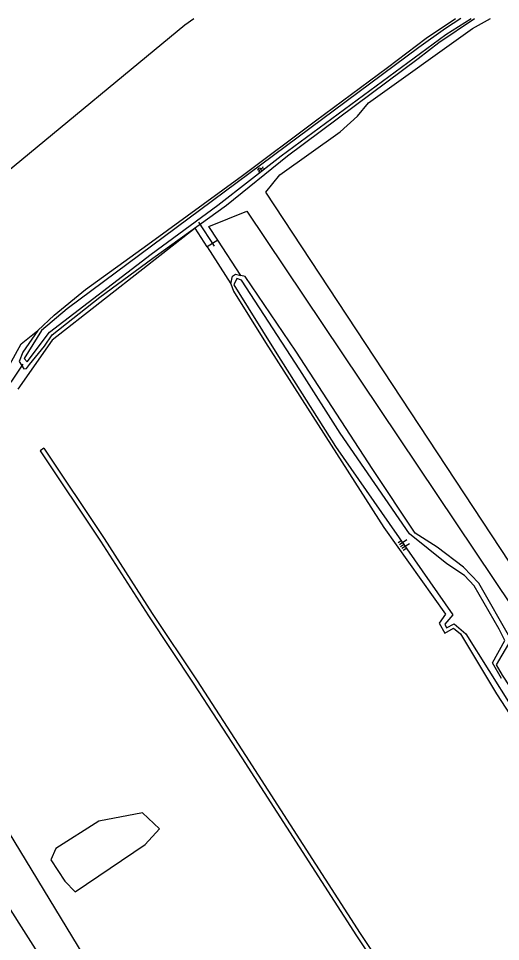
# Model space of a CAD drawing. Extents: x 126000 to 131009, y 393000 to 395500.
# Drawn here: x 130200.4 to 130307.9, y 395294 to 395500 of the extents above; entities that cross this region are included whole.
import ezdxf

# ---------------------------------------------------------------- set-up
doc = ezdxf.new("R2010")
doc.units = 0
for name, color, linetype in [('gg-knt-bronhoudergrens', 7, 'Continuous'), ('gg-kntw-bovenkant insteek waterloop', 7, 'Continuous'), ('gg-kntw-waterlijn', 7, 'Continuous'), ('gg-kwrk-duiker nz buis', 7, 'Continuous'), ('gt-grn-vlakafsluiter', 7, 'Continuous'), ('gt-symb-talud symbool', 7, 'Continuous'), ('gt-symb-watersymbool', 7, 'Continuous')]:
    doc.layers.add(name, color=color, linetype=linetype)

# ---------------------------------------------------------------- blocks, each defined once
blk = doc.blocks.new('gt0-TALUD_1')
at = {"layer": 'gt-symb-talud symbool'}
for p, q in [((-1, -1), (-1, 0)), ((-0.5, -2), (-0.5, 0)), ((0, -1), (0, 0)), ((0.5, -2), (0.5, 0)), ((1, -1), (1, 0))]:
    blk.add_line(p, q, dxfattribs=at)
blk = doc.blocks.new('gt0-WA')
at = {"layer": 'gt-symb-watersymbool'}
for centre, start, end in [((-0.32, 0.02), 28.0725, 151.9275), ((0.43, 0.42), 208.0725, 331.9275), ((-0.32, -0.43), 28.0725, 151.9275), ((0.43, -0.03), 208.0725, 331.9275)]:
    blk.add_arc(centre, 0.425, start, end, dxfattribs=at)

msp = doc.modelspace()

# ---------------------------------------------------------------- linework, layer by layer
at = {"layer": 'gg-knt-bronhoudergrens'}
for points in [[(130197.76, 395465.69), (130237.51, 395498.61), (130239.56, 395500)], [(130255.6, 395461.27), (130258.72, 395465.1), (130272.18, 395474.68), (130276.03, 395478.2), (130278.47, 395481.16), (130301.68, 395497.76), (130305.66, 395500)], [(130244.89, 395450.53), (130242.91, 395453.58), (130251.37, 395457.04), (130361.36, 395292.83), (130364.44, 395295.91), (130255.6, 395461.27)], [(130242.49, 395449.06), (130239.84, 395453.2), (130207.92, 395428.2), (130200.29, 395417.3)], [(130196.82, 395419.69), (130201, 395427.43), (130204.72, 395430.36)], [(130226, 395258.13), (130185.37, 395321.98), (130166.24, 395350.09), (130169.09, 395353.52), (130176.34, 395354.36), (130182.68, 395343.93), (130215, 395290.81), (130229.02, 395267.76), (130229.53, 395261.05)], [(130213.08, 395305.12), (130228.7, 395315.72), (130231.92, 395319.16), (130228.12, 395322.72), (130218.38, 395320.9), (130208.76, 395314.83), (130207.62, 395312.24), (130210.76, 395307.54), (130213.08, 395305.12)]]:
    msp.add_lwpolyline(points, dxfattribs=at)
at = {"layer": 'gg-kntw-bovenkant insteek waterloop'}
for points in [[(130204.72, 395430.36), (130201.41, 395425.55), (130200.58, 395423.47), (130201.64, 395421.81), (130202.24, 395421.9), (130202.87, 395422.81), (130206.27, 395426.91), (130207.92, 395429.38), (130218.57, 395437.8), (130230.41, 395446.52), (130246.84, 395458.33), (130260.39, 395469.33), (130279.05, 395483.29), (130289.54, 395491.07), (130294.2, 395494.67), (130302.12, 395500)], [(130204.72, 395430.36), (130208.37, 395433.79), (130215.4, 395439.55), (130229.25, 395449.53), (130250.41, 395464.96), (130266.68, 395477.14), (130282.7, 395489.03), (130291.36, 395495.57), (130297.91, 395500)], [(130247.77, 395440.81), (130248.13, 395442.49), (130248.81, 395442.95), (130249.99, 395442.66)], [(130412.62, 395191.02), (130412.86, 395191.68), (130410.51, 395195.77), (130404.9, 395204.26), (130395.2, 395219.53), (130376.84, 395248.52), (130355.03, 395282.57), (130318.02, 395338.72), (130308.4, 395353.45), (130307.06, 395355.78), (130310.33, 395361.34), (130303.08, 395373.98), (130299.65, 395377.54), (130293.79, 395382.02), (130288.88, 395385.19), (130279.48, 395399.39), (130262.29, 395425.73), (130251, 395442.41), (130249.99, 395442.66)], [(130247.77, 395440.81), (130248.35, 395439.18), (130255.54, 395427.68), (130281.9, 395386.39), (130295.65, 395367.08), (130294.21, 395365.05), (130295.48, 395362.84), (130297.45, 395363.96), (130299.02, 395362.66), (130307, 395349.32), (130334.5, 395306.96), (130399.15, 395206.72), (130406.95, 395195.41), (130403.18, 395192.63), (130401.46, 395190.82), (130401.54, 395190.13), (130405.89, 395189.56), (130408.57, 395189.56)], [(130206.12, 395404.12), (130205.29, 395403.56), (130218.71, 395383.39), (130229.41, 395366.68), (130239.42, 395351.68), (130250.22, 395335.03), (130275.82, 395295.3), (130283.68, 395283.48), (130295.31, 395264.82), (130319.45, 395228.52), (130331.81, 395209.21), (130350.28, 395182.64), (130366.96, 395155.89), (130368.04, 395156.66)], [(130206.12, 395404.12), (130219.54, 395383.94), (130230.24, 395367.23), (130240.26, 395352.23), (130251.06, 395335.57), (130276.66, 395295.85), (130284.52, 395284.02), (130296.15, 395265.36), (130320.29, 395229.06), (130332.64, 395209.77), (130351.11, 395183.19), (130368.04, 395156.66)]]:
    msp.add_lwpolyline(points, dxfattribs=at)
at = {"layer": 'gg-kntw-waterlijn'}
for points in [[(130299.06, 395500), (130295.67, 395497.78), (130289.7, 395493.55), (130211.32, 395435.21), (130205.56, 395430.35), (130201.74, 395424.13), (130202.34, 395423.38), (130207.37, 395430.04), (130230.03, 395447.38), (130244.89, 395458.35), (130258.99, 395469.34), (130295.75, 395496.42), (130301.36, 395500)], [(130308.15, 395352.72), (130306.17, 395356.24), (130308.88, 395361.23), (130307.62, 395363.77), (130302.06, 395373.39), (130299.89, 395375.7), (130295.96, 395378.33), (130287.65, 395385.04), (130272.17, 395407.45), (130263.14, 395421.59), (130250.16, 395441.61), (130249.15, 395441.96), (130248.47, 395440.6)], [(130248.47, 395440.6), (130258.08, 395425.17), (130271.14, 395404.49), (130297.26, 395366.94), (130295.49, 395364.82), (130295.89, 395364.05), (130297.56, 395364.91), (130300.17, 395362.72), (130320.74, 395329.96)]]:
    msp.add_lwpolyline(points, dxfattribs=at)
at = {"layer": 'gg-kwrk-duiker nz buis'}
for p, q in [((130244.15, 395449.17), (130240.68, 395454.55)), ((130201.39, 395422.83), (130198.71, 395418.82))]:
    msp.add_line(p, q, dxfattribs=at)
at = {"layer": 'gt-grn-vlakafsluiter'}
for p, q in [((130244.89, 395450.53), (130242.49, 395449.06)), ((130249.99, 395442.66), (130244.89, 395450.53)), ((130242.49, 395449.06), (130247.77, 395440.81))]:
    msp.add_line(p, q, dxfattribs=at)

# ---------------------------------------------------------------- block references
at = {"layer": 'gt-symb-talud symbool', "xscale": 0.9999284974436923, "yscale": 0.9999284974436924, "rotation": 122.95900987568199}
msp.add_blockref('gt0-TALUD_1', (130285.66, 395382.13), dxfattribs=at)
at = {"layer": 'gt-symb-watersymbool', "rotation": 36.45721009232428}
msp.add_blockref('gt0-WA', (130254.46, 395466.33), dxfattribs=at)

doc.saveas('drawing.dxf')
